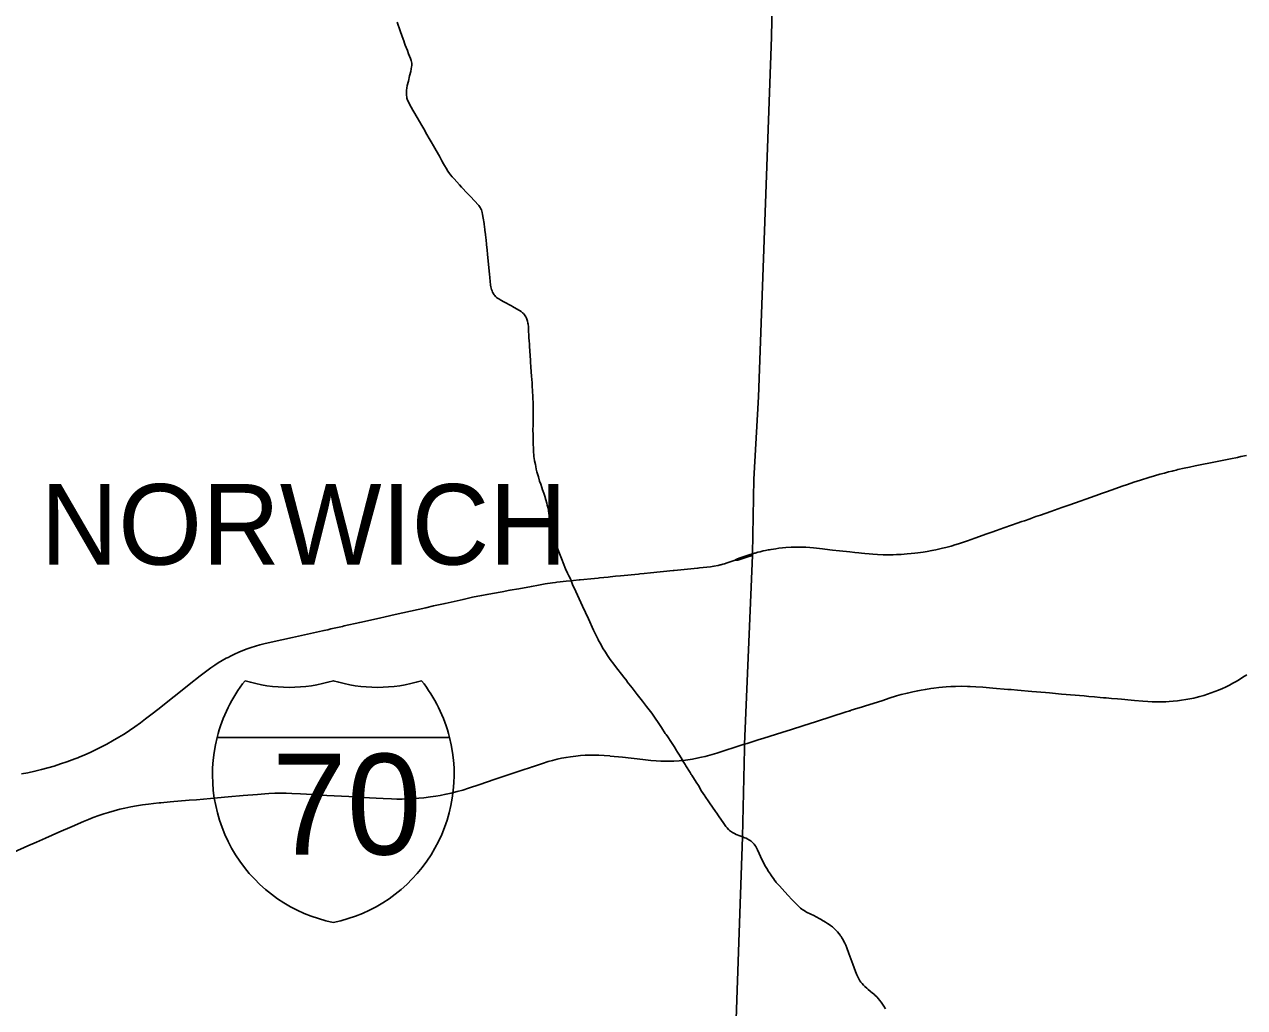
# Model space of a CAD drawing. Extents: x 1761803 to 2441803, y 509895 to 949895.
# Drawn here: x 2167570 to 2197858, y 811270 to 835674 of the extents above; entities that cross this region are included whole.
import ezdxf

# ---------------------------------------------------------------- set-up
doc = ezdxf.new("R2010")
doc.units = 0
for name, color, linetype in [('GM_X_County', 7, 'Continuous'), ('GM_X_County_Road', 7, 'Continuous'), ('GM_X_Minor_Lake', 7, 'Continuous'), ('GM_X_Minor_River', 7, 'Continuous'), ('GM_X_Minor_River_Text', 7, 'Continuous'), ('GM_X_Unincorporated_Location', 7, 'Continuous')]:
    doc.layers.add(name, color=color, linetype=linetype)

msp = doc.modelspace()

# ---------------------------------------------------------------- linework, layer by layer
at = {"layer": 'GM_X_County'}
msp.add_lwpolyline([(2184840, 799567), (2185397, 815508), (2185442, 817689), (2185446, 817806), (2185641, 822490), (2185642, 822532), (2185675, 824388), (2185793, 826430), (2186113, 835353), (2186167, 837910)], dxfattribs=at)
at = {"layer": 'GM_X_Minor_Lake'}
for points in [[(2180095, 827914), (2180093, 827936), (2180087, 828084), (2180086, 828113), (2180082, 828165), (2180075, 828230), (2180070, 828262), (2180059, 828310), (2180044, 828356), (2180032, 828386), (2180018, 828415), (2180002, 828443), (2179983, 828469), (2179961, 828494), (2179938, 828516), (2179900, 828546), (2179860, 828574), (2179789, 828615), (2179684, 828672), (2179659, 828685), (2179471, 828785), (2179399, 828825), (2179343, 828860), (2179316, 828879), (2179290, 828899), (2179266, 828922), (2179244, 828947), (2179234, 828960), (2179215, 828987), (2179206, 829001), (2179191, 829031), (2179178, 829061), (2179167, 829092), (2179159, 829124), (2179152, 829156), (2179143, 829204), (2179140, 829221), (2179134, 829286), (2179121, 829399), (2179114, 829464), (2179063, 829968), (2179054, 830066), (2179041, 830213), (2179030, 830327), (2179025, 830376), (2179016, 830457), (2179002, 830570), (2178998, 830597), (2178993, 830635), (2178979, 830732), (2178961, 830862), (2178945, 830959), (2178934, 831007), (2178925, 831038), (2178913, 831068), (2178900, 831097), (2178884, 831126), (2178866, 831153), (2178847, 831179), (2178826, 831204), (2178761, 831277), (2178626, 831420), (2178570, 831480), (2178423, 831634), (2178367, 831694), (2178234, 831838), (2178190, 831887), (2178149, 831938), (2178119, 831977), (2178082, 832032), (2178039, 832102), (2177998, 832173), (2177973, 832215), (2177933, 832286), (2177870, 832401), (2177790, 832543), (2177725, 832657), (2177668, 832757), (2177644, 832799), (2177619, 832841), (2177563, 832941), (2177482, 833082), (2177432, 833167), (2177375, 833266), (2177317, 833365), (2177233, 833506), (2177209, 833548), (2177168, 833620), (2177130, 833692), (2177101, 833751), (2177082, 833797), (2177066, 833844), (2177059, 833876), (2177054, 833909), (2177052, 833942), (2177052, 833992), (2177056, 834041), (2177063, 834090), (2177075, 834155), (2177101, 834267), (2177132, 834394), (2177159, 834506), (2177173, 834570), (2177182, 834618), (2177185, 834650), (2177187, 834682), (2177185, 834714), (2177179, 834746), (2177172, 834778), (2177156, 834824), (2177108, 834946), (2177078, 835022), (2177025, 835160), (2177008, 835206), (2176985, 835267), (2176946, 835375), (2176897, 835514), (2176820, 835730)], [(2180132, 827336), (2180125, 827446), (2180109, 827691), (2180105, 827757), (2180102, 827806), (2180095, 827914)], [(2180199, 826231), (2180192, 826443), (2180185, 826558), (2180182, 826602), (2180181, 826620), (2180178, 826654), (2180170, 826777), (2180158, 826940), (2180143, 827167), (2180135, 827299), (2180132, 827336)], [(2180201, 825967), (2180201, 825967), (2180201, 826098), (2180199, 826230), (2180199, 826231)], [(2180200, 825914), (2180201, 825967)], [(2180195, 825488), (2180195, 825519), (2180194, 825577), (2180194, 825642), (2180195, 825690), (2180197, 825788), (2180198, 825820), (2180200, 825914)], [(2180329, 824440), (2180313, 824493), (2180290, 824572), (2180275, 824636), (2180263, 824700), (2180255, 824749), (2180235, 824845), (2180223, 824909), (2180219, 824942), (2180213, 825006), (2180211, 825039), (2180205, 825153), (2180201, 825252), (2180198, 825334), (2180195, 825477), (2180195, 825488)], [(2181144, 821866), (2181130, 821893), (2181086, 821983), (2181050, 822055), (2181004, 822160), (2180942, 822312), (2180917, 822373), (2180837, 822586), (2180776, 822739), (2180759, 822785), (2180731, 822862), (2180715, 822909), (2180713, 822915), (2180702, 822956), (2180684, 823036), (2180675, 823079), (2180667, 823117), (2180641, 823256), (2180637, 823278), (2180634, 823294), (2180620, 823375), (2180608, 823441), (2180605, 823455), (2180591, 823536), (2180568, 823665), (2180549, 823744), (2180537, 823792), (2180515, 823870), (2180486, 823964), (2180460, 824041), (2180434, 824119), (2180412, 824181), (2180385, 824258), (2180360, 824336), (2180329, 824440)], [(2182241, 819738), (2182198, 819794), (2182111, 819913), (2182045, 820007), (2181992, 820089), (2181923, 820202), (2181875, 820287), (2181824, 820384), (2181814, 820403), (2181756, 820521), (2181700, 820640), (2181569, 820923), (2181424, 821236), (2181260, 821594), (2181179, 821774), (2181168, 821800), (2181144, 821866)], [(2183478, 818072), (2183384, 818221), (2183304, 818345), (2183230, 818454), (2183144, 818574), (2183015, 818743), (2182914, 818873), (2182783, 819041), (2182652, 819210), (2182536, 819359), (2182521, 819378), (2182449, 819469), (2182241, 819738)], [(2183979, 817291), (2183972, 817303), (2183909, 817404), (2183897, 817425), (2183827, 817536), (2183768, 817635), (2183759, 817650), (2183695, 817753), (2183600, 817903), (2183558, 817966), (2183526, 818014), (2183519, 818027), (2183504, 818047), (2183478, 818072)], [(2184380, 816638), (2184300, 816783), (2184246, 816869), (2184135, 817042), (2184124, 817059), (2184095, 817104), (2183991, 817271), (2183979, 817291)], [(2184664, 816223), (2184556, 816380), (2184468, 816510), (2184459, 816522), (2184380, 816638)], [(2184724, 816137), (2184708, 816160), (2184669, 816217), (2184664, 816223)], [(2184754, 816093), (2184748, 816101), (2184724, 816137)], [(2185418, 815497), (2185329, 815533), (2185238, 815568), (2185193, 815589), (2185150, 815612), (2185123, 815629), (2185097, 815648), (2185072, 815669), (2185048, 815692), (2185016, 815728), (2184984, 815766), (2184945, 815818), (2184916, 815860), (2184814, 816006), (2184781, 816053), (2184754, 816093)], [(2188943, 811240), (2188902, 811307), (2188867, 811358), (2188833, 811406), (2188797, 811453), (2188767, 811488), (2188726, 811534), (2188683, 811577), (2188659, 811600), (2188625, 811629), (2188561, 811680), (2188511, 811722), (2188481, 811748), (2188434, 811793), (2188399, 811828), (2188366, 811865), (2188336, 811900), (2188311, 811935), (2188289, 811968), (2188271, 811999), (2188254, 812035), (2188233, 812083), (2188202, 812166), (2188134, 812351), (2188085, 812483), (2188034, 812615), (2187983, 812750), (2187957, 812817), (2187936, 812865), (2187920, 812897), (2187891, 812952), (2187864, 813000), (2187841, 813036), (2187831, 813050), (2187818, 813068), (2187784, 813111), (2187750, 813151), (2187707, 813196), (2187672, 813230), (2187625, 813271), (2187582, 813306), (2187550, 813329), (2187504, 813360), (2187454, 813391), (2187356, 813449), (2187348, 813453), (2187313, 813473), (2187224, 813522), (2187166, 813552), (2187095, 813588), (2186987, 813642), (2186958, 813658), (2186924, 813677), (2186890, 813699), (2186866, 813716), (2186835, 813741), (2186798, 813774), (2186751, 813820), (2186695, 813879), (2186622, 813955), (2186528, 814055), (2186443, 814146), (2186311, 814288), (2186278, 814324), (2186233, 814376), (2186210, 814405), (2186208, 814407), (2186188, 814433), (2186161, 814470), (2186128, 814519), (2186113, 814541), (2186097, 814565), (2186088, 814579), (2186041, 814650), (2185995, 814722), (2185965, 814773), (2185942, 814813), (2185897, 814900), (2185876, 814945), (2185807, 815097), (2185766, 815187), (2185743, 815234), (2185722, 815271), (2185701, 815303), (2185683, 815327), (2185669, 815342), (2185662, 815351), (2185636, 815376), (2185612, 815397), (2185583, 815418), (2185553, 815437), (2185524, 815453), (2185486, 815471), (2185456, 815483), (2185425, 815495), (2185418, 815497)]]:
    msp.add_lwpolyline(points, dxfattribs=at)
at = {"layer": 'GM_X_Minor_River'}
for points in [[(2185446, 817806), (2185513, 817826), (2185786, 817915), (2185926, 817959), (2186367, 818099), (2186614, 818176), (2186895, 818266), (2187230, 818373), (2187967, 818608), (2188036, 818630), (2188054, 818637), (2188062, 818639), (2188064, 818639), (2188095, 818649), (2188261, 818702), (2188349, 818729), (2188427, 818752), (2188874, 818896), (2189033, 818947), (2189221, 819005), (2189335, 819037), (2189490, 819078), (2189624, 819109), (2189743, 819134), (2189830, 819150), (2189936, 819169), (2190066, 819188), (2190144, 819199), (2190265, 819213), (2190359, 819221), (2190451, 819229), (2190568, 819237), (2190680, 819242), (2190840, 819244), (2190978, 819243), (2191043, 819241), (2191188, 819235), (2191361, 819223), (2191612, 819201), (2191982, 819169), (2192063, 819162), (2192220, 819148), (2192580, 819116), (2192916, 819088), (2193011, 819080), (2193312, 819053), (2193874, 819004), (2193995, 818993), (2194135, 818982), (2194269, 818970), (2194357, 818962), (2194423, 818956), (2194553, 818944), (2194707, 818930), (2194805, 818922), (2195040, 818901), (2195122, 818894), (2195334, 818875), (2195455, 818866), (2195560, 818860), (2195639, 818857), (2195738, 818855), (2195813, 818856), (2195905, 818859), (2195984, 818864), (2196088, 818872), (2196190, 818883), (2196294, 818897), (2196398, 818914), (2196498, 818933), (2196597, 818954), (2196658, 818968), (2196750, 818992), (2196842, 819019), (2196936, 819048), (2197029, 819080), (2197115, 819112), (2197207, 819149), (2197306, 819191), (2197384, 819227), (2197479, 819273), (2197566, 819319), (2197649, 819365), (2197728, 819412), (2197817, 819468), (2197910, 819530)], [(2167312, 815130), (2167657, 815283), (2167867, 815376), (2168092, 815475), (2168422, 815621), (2168753, 815766), (2169038, 815892), (2169159, 815942), (2169281, 815990), (2169420, 816040), (2169544, 816082), (2169654, 816115), (2169796, 816156), (2169938, 816193), (2170066, 816222), (2170211, 816252), (2170356, 816278), (2170502, 816300), (2170648, 816319), (2170778, 816334), (2170919, 816349), (2170958, 816353), (2171186, 816373), (2171660, 816415), (2171840, 816430), (2172363, 816475), (2172624, 816497), (2173000, 816530), (2173360, 816561), (2173540, 816576), (2173638, 816582), (2173785, 816588), (2173933, 816591), (2174064, 816591), (2174211, 816587), (2174424, 816576), (2174866, 816549), (2175079, 816538), (2175620, 816506), (2175734, 816499), (2175964, 816486), (2176472, 816457), (2176685, 816448), (2176816, 816444), (2176947, 816445), (2177079, 816448), (2177210, 816455), (2177357, 816466), (2177488, 816478), (2177651, 816498), (2177781, 816517), (2177894, 816536), (2178034, 816564), (2178039, 816565), (2178167, 816594), (2178311, 816631), (2178453, 816670), (2178594, 816714), (2178875, 816806), (2179232, 816928), (2179924, 817162), (2180133, 817232), (2180177, 817246), (2180182, 817248), (2180428, 817330), (2180569, 817374), (2180679, 817405), (2180791, 817433), (2180903, 817457), (2181015, 817478), (2181128, 817496), (2181258, 817513), (2181373, 817524), (2181487, 817532), (2181602, 817536), (2181716, 817536), (2181831, 817534), (2181962, 817526), (2182100, 817515), (2182109, 817514), (2182419, 817482), (2182924, 817426), (2183120, 817405), (2183251, 817394), (2183365, 817387), (2183480, 817384), (2183579, 817384), (2183694, 817388), (2183825, 817397), (2183863, 817400), (2183909, 817404), (2183923, 817406), (2184037, 817420), (2184151, 817437), (2184264, 817458), (2184376, 817482), (2184472, 817505), (2184583, 817536), (2184756, 817588), (2185415, 817796), (2185446, 817806)]]:
    msp.add_lwpolyline(points, dxfattribs=at)
at = {"layer": 'GM_X_Minor_River_Text'}
for points in [[(2185642, 822532), (2185692, 822546), (2185707, 822550), (2185779, 822570), (2185831, 822584), (2185911, 822603), (2185964, 822615), (2186030, 822628), (2186061, 822634), (2186104, 822642), (2186219, 822660), (2186296, 822670), (2186386, 822681), (2186469, 822688), (2186599, 822696), (2186708, 822699), (2186811, 822699), (2186888, 822697), (2186905, 822697), (2186969, 822694), (2187062, 822687), (2187154, 822679), (2187304, 822663), (2187379, 822654), (2187440, 822648), (2187628, 822627), (2187799, 822608), (2188061, 822580), (2188184, 822566), (2188279, 822556), (2188345, 822549), (2188431, 822539), (2188535, 822530), (2188628, 822523), (2188745, 822516), (2188888, 822511), (2189003, 822510), (2189133, 822511), (2189218, 822513), (2189331, 822518), (2189484, 822529), (2189578, 822539), (2189671, 822547), (2189749, 822557), (2189879, 822576), (2189976, 822592), (2190095, 822612), (2190194, 822632), (2190358, 822670), (2190438, 822689), (2190574, 822727), (2190599, 822734), (2190662, 822752), (2190758, 822783), (2190778, 822789), (2190879, 822822), (2190978, 822857), (2191164, 822922), (2191457, 823026), (2191582, 823070), (2191698, 823111), (2191879, 823174), (2192069, 823242), (2192216, 823293), (2192326, 823332), (2192393, 823355), (2192535, 823405), (2192549, 823410), (2192679, 823456), (2192793, 823496), (2193046, 823585), (2193319, 823681), (2193495, 823743), (2193664, 823802), (2194030, 823931), (2194268, 824015), (2194277, 824018), (2194433, 824073), (2194665, 824154), (2194820, 824209), (2194953, 824256), (2195111, 824311), (2195270, 824363), (2195483, 824430), (2195618, 824470), (2195750, 824507), (2195870, 824539), (2195968, 824565), (2196061, 824588), (2196087, 824594), (2196095, 824596), (2196163, 824613), (2196204, 824622), (2196355, 824656), (2196493, 824684), (2196632, 824714), (2196758, 824740), (2197051, 824799), (2197256, 824841), (2197385, 824867), (2197508, 824892), (2197682, 824927), (2197767, 824945), (2197906, 824972)], [(2181367, 821887), (2181718, 821923), (2181810, 821932), (2181842, 821935), (2182060, 821957), (2182109, 821962), (2182240, 821975), (2182364, 821988), (2182813, 822032), (2182846, 822035), (2182957, 822046), (2183112, 822060), (2183674, 822116), (2183702, 822118), (2184031, 822149), (2184276, 822177), (2184291, 822178), (2184325, 822181), (2184422, 822192), (2184602, 822212), (2184686, 822225), (2184789, 822243), (2184844, 822257), (2184859, 822262), (2184910, 822276), (2184945, 822287), (2185013, 822309), (2185111, 822342)], [(2185111, 822342), (2185161, 822359), (2185212, 822376)], [(2185212, 822376), (2185223, 822385), (2185236, 822394), (2185250, 822402), (2185270, 822411), (2185311, 822426), (2185358, 822442), (2185532, 822498), (2185562, 822508), (2185642, 822532)], [(2185212, 822376), (2185225, 822374), (2185242, 822375), (2185258, 822376), (2185278, 822379), (2185555, 822464), (2185641, 822490)], [(2179428, 821592), (2179622, 821627), (2179842, 821667), (2180156, 821725), (2180329, 821755), (2180498, 821785), (2180680, 821814), (2180753, 821824), (2180785, 821828), (2180870, 821839), (2181019, 821854), (2181144, 821866)], [(2181144, 821866), (2181196, 821871), (2181338, 821885), (2181367, 821887)], [(2176526, 820969), (2176777, 821027), (2177531, 821194), (2177728, 821238), (2178012, 821302), (2178461, 821402), (2178695, 821454), (2178920, 821498), (2179055, 821525), (2179189, 821549), (2179428, 821592)], [(2172624, 819962), (2172682, 819992), (2172786, 820042), (2172890, 820088), (2172996, 820132), (2173102, 820173), (2173195, 820205), (2173308, 820240), (2173415, 820270), (2173516, 820295), (2173619, 820320), (2173957, 820395), (2174229, 820456), (2174966, 820621), (2175005, 820629), (2175099, 820650), (2175174, 820667), (2175462, 820731), (2175511, 820742), (2175895, 820829), (2176382, 820936), (2176526, 820969)], [(2167495, 817069), (2167656, 817100), (2167833, 817138), (2167993, 817177), (2168152, 817219), (2168310, 817266), (2168467, 817316), (2168623, 817369), (2168823, 817444), (2168893, 817471), (2168946, 817492), (2169052, 817537), (2169217, 817611), (2169351, 817674), (2169484, 817740), (2169615, 817809), (2169759, 817888), (2169915, 817979), (2170027, 818048), (2170168, 818140), (2170179, 818147), (2170315, 818240), (2170449, 818335), (2170580, 818434), (2170775, 818586), (2170955, 818728), (2171174, 818901), (2171405, 819085), (2171663, 819288), (2171933, 819501), (2172101, 819632), (2172194, 819699), (2172301, 819773), (2172383, 819825), (2172481, 819884), (2172581, 819940), (2172624, 819962)]]:
    msp.add_lwpolyline(points, dxfattribs=at)
at = {"layer": 'GM_X_Unincorporated_Location'}
for p, q in [((2172353, 817975), (2178124, 817975)), ((2178124, 817975), (2172353, 817975)), ((2178124, 817975), (2172353, 817975))]:
    msp.add_line(p, q, dxfattribs=at)
for centre, start, end in [((2175988, 817056), 141.669, 165.8066), ((2174143, 822968), 253.0091, 286.9909), ((2176334, 822968), 253.0091, 286.9909), ((2174488, 817056), 14.1934, 38.331), ((2175988, 817056), 165.8066, 258.463), ((2174488, 817056), 281.537, 14.1934)]:
    msp.add_arc(centre, 3750, start, end, dxfattribs=at)

# ---------------------------------------------------------------- texts
at = {"layer": 'GM_X_County_Road'}
msp.add_text('NORWICH', height=2000, rotation=0, dxfattribs=at).set_placement((2167968, 822264))
at = {"layer": 'GM_X_Unincorporated_Location'}
msp.add_text('70', height=2500, dxfattribs=at).set_placement((2173713, 815069))

doc.saveas('drawing.dxf')
